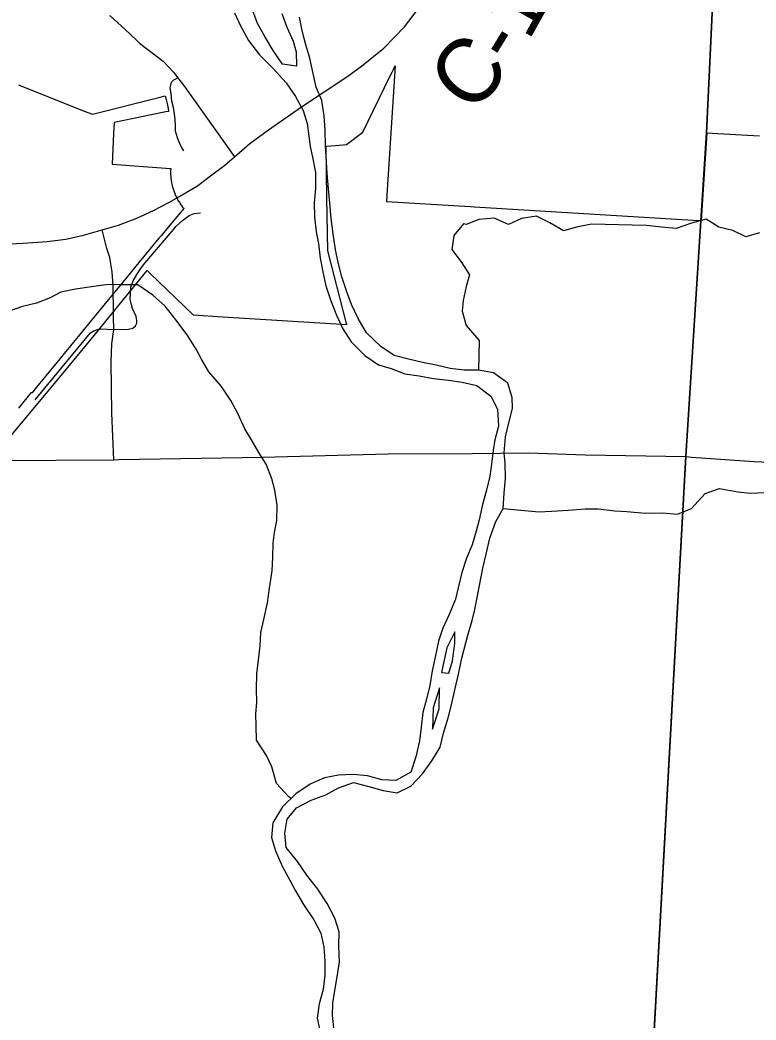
# Model space of a CAD drawing. Extents: x 114604 to 551442, y 316898 to 567001.
# Drawn here: x 217757 to 221220, y 451213 to 455918 of the extents above; entities that cross this region are included whole.
import ezdxf

# ---------------------------------------------------------------- set-up
doc = ezdxf.new("R2010")
doc.units = 0
for name, color, linetype in [('DV_X_County_Line', 7, 'Continuous'), ('GE_P_Alignment_1000_Cardinal_Points', 7, 'Continuous'), ('GE_P_Alignment_100_Stations', 7, 'Continuous'), ('GE_P_Alignment_500_Bearings', 7, 'Continuous'), ('GE_P_Alignment_500_Distances', 7, 'Continuous'), ('PM_P_Cells', 7, 'Continuous'), ('PM_P_CL_Double_Solid', 7, 'Continuous')]:
    doc.layers.add(name, color=color, linetype=linetype)

msp = doc.modelspace()

# ---------------------------------------------------------------- linework, layer by layer
at = {"layer": 'DV_X_County_Line'}
for points in [[(218766.2, 455952.1), (218794.3, 455890.1), (218832.3, 455822.1), (218884.3, 455754.1), (218948.3, 455690.2), (219008.3, 455622.2), (219052.3, 455558.2), (219088.4, 455492.2), (219108.4, 455430.2), (219116.5, 455372.1), (219122.5, 455322.1), (219132.6, 455272.1), (219146.6, 455200), (219146.7, 455125.9), (219140.8, 455057.9), (219142.9, 454989.8), (219150.9, 454921.7), (219161, 454865.7), (219169.1, 454797.7), (219181.1, 454733.6), (219195.2, 454667.6), (219217.2, 454601.5), (219245.3, 454529.5), (219275.3, 454465.5), (219315.3, 454403.5), (219379.3, 454339.6), (219443.3, 454295.6), (219503.3, 454277.7), (219567.2, 454253.8), (219635.1, 454243.9), (219703.1, 454232), (219773, 454224.1), (219836.9, 454214.2), (219906.9, 454198.3), (219972.8, 454148.4), (220002.9, 454086.4), (220008.9, 454006.3), (219991, 453942.2), (219983.1, 453892.1), (219977.2, 453840.1), (219967.3, 453772), (219951.4, 453705.9), (219933.5, 453637.8), (219917.5, 453565.7), (219903.6, 453513.6), (219883.7, 453449.5), (219857.8, 453385.4), (219835.9, 453319.3), (219818, 453247.2), (219806.1, 453193.1), (219776.2, 453121), (219746.3, 453056.9), (219726.4, 452994.8), (219710.5, 452920.7), (219696.6, 452856.6), (219684.7, 452786.5), (219668.8, 452722.4), (219652.9, 452660.3), (219645, 452590.2), (219637.1, 452526.2), (219619.2, 452452.1), (219595.3, 452380)], [(218988, 455948.5), (219012, 455884.5), (219042.1, 455818.4), (219056.1, 455768.4), (219058.2, 455700.4), (218992.2, 455710.3), (218948.2, 455774.2), (218908.2, 455840.2), (218874.2, 455902.2), (218850.1, 455966.3)], [(219914.8, 454270.4), (219846.8, 454270.3), (219780.9, 454278.2), (219715, 454294.1), (219651, 454306), (219585.1, 454321.9), (219517.2, 454339.8), (219455.2, 454381.7), (219387.2, 454445.7), (219347.2, 454513.7), (219317.1, 454579.7), (219295.1, 454639.7), (219271, 454709.7), (219253, 454777.8), (219240.9, 454837.8), (219230.9, 454911.9), (219220.8, 454983.9), (219214.7, 455058), (219208.6, 455124.1), (219202.6, 455196.1), (219194.4, 455328.2), (219192.3, 455400.3), (219188.3, 455466.3), (219176.2, 455538.4), (219150.2, 455602.4), (219136.1, 455666.5), (219120, 455738.5), (219102, 455800.5), (219086, 455860.6), (219071.9, 455930.6)], [(221236.4, 454917.2), (221172.5, 454897.1), (221110.6, 454927), (221044.6, 454942.9), (220984.7, 454980.9), (220916.8, 454962.8), (220844.9, 454936.6), (220775, 454942.5), (220705, 454950.4), (220637.1, 454952.3), (220445.4, 454958), (220375.4, 454943.9), (220313.5, 454925.7), (220249.6, 454963.7), (220187.6, 454995.6), (220115.7, 454983.5), (220055.8, 454955.3), (219987.9, 454985.2), (219916, 454979.1), (219856.2, 454956.1)], [(219856.2, 454956.1), (219844.1, 454959), (219798.2, 454904.8), (219788.3, 454838.8), (219836.3, 454774.8), (219872.3, 454718.8), (219856.4, 454664.7), (219842.5, 454598.6), (219836.5, 454548.5), (219856.6, 454480.5), (219916.6, 454410.5), (219914.8, 454270.4)], [(219002.3, 452092.6), (219014.2, 452158.7), (219058.1, 452210.8), (219126, 452247), (219195.9, 452273.2), (219255.8, 452305.3), (219325.7, 452331.4), (219397.6, 452311.5), (219465.5, 452293.6), (219531.5, 452281.7), (219595.3, 452313.9), (219651.2, 452372), (219695.1, 452432.2), (219733, 452496.3), (219748.9, 452562.4), (219770.8, 452634.5), (219786.7, 452696.6), (219804.6, 452772.7), (219820.5, 452840.8), (219836.4, 452914.9), (219864.2, 453023.1), (219884.1, 453093.2), (219896.1, 453145.2), (219910, 453209.3), (219919.9, 453265.4), (219933.8, 453339.5), (219949.7, 453405.6), (219967.6, 453479.7), (219995.5, 453557.8), (220029.4, 453619.9), (220035.3, 453692), (220041.2, 453760.1), (220039.1, 453832.2), (220035.1, 453882.2), (220041, 453956.3), (220056.9, 454022.4), (220074.8, 454090.5), (220072.7, 454142.5), (220052.7, 454208.6), (219984.7, 454258.5), (219914.8, 454270.4)], [(219802.3, 453039), (219764.4, 452964.8), (219740.6, 452848.7), (219774.5, 452844.7)], [(219774.5, 452844.7), (219792.4, 452902.8), (219802.4, 452984.9), (219802.3, 453039)], [(219696.9, 452582.3), (219728.8, 452676.5), (219730.7, 452776.6)], [(219730.7, 452776.6), (219700.8, 452682.4), (219696.9, 452582.3)], [(219595.3, 452380), (219525.4, 452339.8), (219459.5, 452343.7), (219391.5, 452361.6), (219323.6, 452367.5), (219255.7, 452365.3), (219189.8, 452353.2), (219125.9, 452325.1), (219056, 452278.9), (218992.2, 452216.7), (218946.3, 452140.6), (218940.4, 452072.5), (218958.4, 452008.5), (218992.5, 451934.4), (219026.5, 451870.5), (219052.6, 451820.4), (219090.6, 451756.4), (219138.6, 451684.4), (219172.6, 451622.4), (219186.7, 451556.4), (219190.8, 451490.3), (219190.8, 451424.3), (219182.9, 451356.2), (219165, 451290.1), (219155.1, 451222), (219171.2, 451150)], [(219235.1, 451162.1), (219227, 451234.1), (219228.9, 451292.2), (219236.9, 451342.3), (219248.8, 451416.4), (219260.7, 451486.5), (219256.6, 451560.5), (219258.5, 451628.6), (219238.5, 451692.6), (219202.4, 451760.6), (219158.4, 451828.6), (219106.4, 451894.6), (219062.4, 451958.6), (219008.4, 452024.6), (219002.3, 452092.6)]]:
    msp.add_lwpolyline(points, dxfattribs=at)
at = {"layer": 'GE_P_Alignment_1000_Cardinal_Points'}
msp.add_lwpolyline([(217828.6, 454130.3), (218088.7, 454445.5), (218104.6, 454456.1), (218120.5, 454462.4), (218137.1, 454464.7), (218198.3, 454461.6)], dxfattribs=at)
at = {"layer": 'GE_P_Alignment_100_Stations'}
for points in [[(217716.1, 453964.1), (217974.3, 454273.5), (218091.1, 454416.3), (218354.8, 454739.2), (218369.8, 454724.8), (218571.4, 454530.4), (218571.6, 454530.1), (218710.3, 454521.7), (219294.8, 454486), (219294.1, 454488.7), (219293.6, 454490.4), (219205.5, 454832.3), (219200.8, 455081.7), (219197.8, 455324.7), (219241, 455328), (219293.4, 455332), (219370.3, 455390.1), (219497.6, 455651.8), (219507.5, 455672.7), (219512.3, 455682.4), (219522.1, 455702), (219484.2, 455118.8), (219481, 455064), (219850.1, 455041.5), (219876, 455040), (219895.9, 455038.8), (220924, 454976.3), (220963.9, 454973.9), (220990.2, 455387.2), (221040.1, 455384.3), (221236.4, 455373)], [(217749, 455613.6), (218059.2, 455489.4), (218097, 455475.4), (218410.3, 455553.7), (218439.4, 455560.9), (218444.4, 455543.1), (218448.8, 455525.5), (218453.6, 455502.1), (218455.9, 455488.1), (218442.8, 455485.3), (218426.5, 455482), (218199.3, 455436.2), (218196.8, 455384), (218190.7, 455240.4), (218442.1, 455220.8), (218460.7, 455219.5), (218465.7, 455219.1), (218465.3, 455205.1), (218465.4, 455193), (218466, 455182), (218466.9, 455172), (218467.8, 455164.5), (218470.1, 455151.3), (218471.2, 455145.9), (218473.2, 455137.3), (218476.9, 455124), (218480.2, 455114), (218483.3, 455105.8), (218486.6, 455097.6), (218491.7, 455086.5), (218492.3, 455085.3), (218495.6, 455078.6), (218499.9, 455070.8), (218506.7, 455059.5), (218509.2, 455055.8), (218514.1, 455048.6), (218516.7, 455045), (218522, 455038), (218525.7, 455033.6), (218527.7, 455031.1), (218486.7, 454982.7), (218453.7, 454943.2), (218420.4, 454903.1), (218410.2, 454891), (218315.1, 454776.9), (218239.8, 454684.9), (218157.4, 454584.2), (217929.8, 454306), (217826.9, 454180.6), (217813.6, 454164.4), (217808.1, 454164.6), (217749.8, 454092)]]:
    msp.add_lwpolyline(points, dxfattribs=at)
at = {"layer": 'GE_P_Alignment_500_Bearings'}
for p, q in [((218302.9, 455824.5), (218318.8, 455809.5)), ((217645.8, 453844.7), (218197.4, 453849.4)), ((218197.4, 453849.4), (218223.9, 453849.8))]:
    msp.add_line(p, q, dxfattribs=at)
for points in [[(218765.3, 455273.5), (218837.8, 455336.8), (218925.6, 455401), (219081.8, 455509.2), (219299.2, 455654.2), (219363.9, 455700.2), (219468.9, 455785.2), (219565.6, 455885.2), (219632.4, 455972), (219663.6, 456017.9), (219685.4, 456054)], [(218179.4, 455939.4), (218251.4, 455873.3), (218302.9, 455824.5)], [(218318.8, 455809.5), (218430, 455724.4), (218478.5, 455672.6), (218499.3, 455646.1), (218531.1, 455605.3), (218765.3, 455273.5)], [(218527.9, 455302.1), (218517.4, 455317.3), (218508.3, 455336), (218498.3, 455363), (218489, 455395.6), (218488.9, 455418.7), (218487.4, 455447.8), (218484.2, 455476.9), (218479.4, 455505.7), (218471.7, 455536.6), (218467.5, 455571.5), (218463.1, 455598), (218470.2, 455625.7), (218480.6, 455636.2), (218499.3, 455646.1)], [(218518.9, 455095.2), (218591.8, 455137), (218647.5, 455180.3), (218720, 455235.6), (218765.3, 455273.5)], [(218384.3, 455022.2), (218456.9, 455059.2), (218514.6, 455092.7), (218518.9, 455095.2)], [(218144, 454930.3), (218220.7, 454952), (218306.4, 454985.2), (218384.3, 455022.2)], [(218276.2, 454628.9), (218278.8, 454660.5), (218288.8, 454691.4), (218305.6, 454720.1), (218329.1, 454753.3), (218343.7, 454774.1), (218481.6, 454935.9), (218490.6, 454946.8), (218521.1, 454975.3), (218552.8, 454997.4), (218576.1, 455007.9), (218605.3, 455011.3)], [(215023, 454687.9), (215373.2, 454674.2), (215491.2, 454675), (215578, 454679.1), (215671.7, 454686.8), (215765.3, 454704.8), (216112.1, 454769.8), (216225.7, 454788.9), (216298.6, 454792), (216340.2, 454797.5), (217772.1, 454867.8), (217884, 454876.4), (217972.5, 454887.4), (218055.7, 454906.3), (218144, 454930.3)], [(218195.6, 454639.4), (218195.4, 454669.2), (218189.7, 454731.7), (218178.8, 454800.6), (218165.5, 454842.2), (218144, 454930.3)], [(218197.1, 454520.5), (218196.1, 454567.7), (218195.6, 454639.4)], [(218198.3, 454461.6), (218267, 454463.5), (218287.1, 454467.8), (218300, 454479), (218307.1, 454492.3), (218307, 454504.8), (218302.7, 454523.5), (218286.4, 454560.2), (218280.8, 454577.5), (218275.7, 454603.2), (218276.2, 454628.9)], [(218197.4, 453849.4), (218189.2, 454068.3), (218186, 454309.4), (218188.7, 454393.9), (218198.3, 454461.6), (218197.1, 454520.5)], [(220916.8, 453861.7), (221211.7, 453841), (221466.1, 453829.6), (221659.6, 453820.4), (221800.1, 453818.8), (222014.7, 453823), (222157.7, 453834.6), (222364.2, 453857.3), (222631.4, 453906.9), (223013.3, 453997.1)], [(218223.9, 453849.8), (218898.3, 453861.4), (219489.1, 453876.3), (219883.9, 453879.1), (220148.9, 453881), (220416.5, 453872.4), (220890.5, 453863.6), (220916.8, 453861.7)], [(220656.9, 449559.9), (220717.3, 450705.6), (220890.5, 453863.6)]]:
    msp.add_lwpolyline(points, dxfattribs=at)
at = {"layer": 'GE_P_Alignment_500_Distances'}
for points in [[(222239.9, 477193.3), (221917.5, 471978.6), (221828.5, 470424.3), (221766.8, 469353.7), (221761.8, 469184.4), (221696.1, 466931.5), (221678.3, 466636.6), (221672.6, 466439), (221653, 466304.7), (221639, 465931), (221599.5, 465247.4), (221497.9, 463622.5), (221474, 463165.5), (221147.5, 458571), (221086.7, 457512.8), (220986.5, 455386.8), (220960.2, 454973.5), (220889.3, 453866.4), (220716.1, 450708.4)], [(220716.1, 450708.4), (220889.3, 453866.4), (220960.2, 454973.5), (220986.5, 455386.8), (221086.7, 457512.8), (221147.5, 458571), (221474, 463165.5)]]:
    msp.add_lwpolyline(points, dxfattribs=at)
at = {"layer": 'PM_P_Cells'}
for points in [[(219031.3, 452254.9), (219020.1, 452264.3), (218963.7, 452325.9), (218941, 452403.8), (218916.6, 452457.6), (218870.1, 452529.3), (218867.5, 452597.3), (218867, 452653.4), (218870.6, 452707.5), (218870.1, 452769.5), (218871.5, 452841.6), (218880.8, 452919.8), (218886.4, 452973.9), (218889.9, 453036), (218903.3, 453098.1), (218920.6, 453176.4), (218930.1, 453244.5), (218943.4, 453326.7), (218946.8, 453390.8), (218948.3, 453456.9), (218953.9, 453507), (218965.4, 453563.1), (218966.8, 453635.2), (218956.2, 453705.2), (218941.8, 453759.1), (218915.2, 453829), (218880.8, 453882.7), (218846.4, 453942.5), (218814, 453994.3), (218781.4, 454066.1), (218748.9, 454127.8), (218704.4, 454193.5), (218645.9, 454263.1), (218611.5, 454318.8), (218585.1, 454368.6), (218546.6, 454432.4), (218492, 454506), (218439.5, 454571.6), (218381.2, 454623.1), (218310.8, 454672.6), (218232.9, 454671.9), (218171, 454673.3), (218093.1, 454662.7), (218017.3, 454652), (217949.5, 454637.4), (217897.8, 454610.9), (217834, 454586.3), (217768.2, 454569.7), (217700.5, 454547.1)], [(220029.4, 453619.9), (220113.8, 453611.2), (220199.8, 453603.9), (220257.7, 453606.4), (220335.6, 453611.1), (220415.4, 453617.8), (220479.4, 453618.3), (220555.4, 453609), (220611.3, 453605.4), (220699.3, 453598.2), (220779.2, 453598.9), (220851.2, 453593.5), (220916.9, 453620.1), (220980.2, 453690.7), (221048, 453713.3), (221134, 453698), (221192, 453692.5), (221261.9, 453695.1)]]:
    msp.add_lwpolyline(points, dxfattribs=at)

# ---------------------------------------------------------------- texts
at = {"layer": 'PM_P_CL_Double_Solid'}
for s, rotation, p in [('1', 60.9051, (220149.1, 455814)), ('C', 48.7336, (219882.2, 455467)), ('-', 58.4902, (220077.8, 455697.1))]:
    msp.add_text(s, height=300, rotation=rotation, dxfattribs=at).set_placement(p)

doc.saveas('drawing.dxf')
